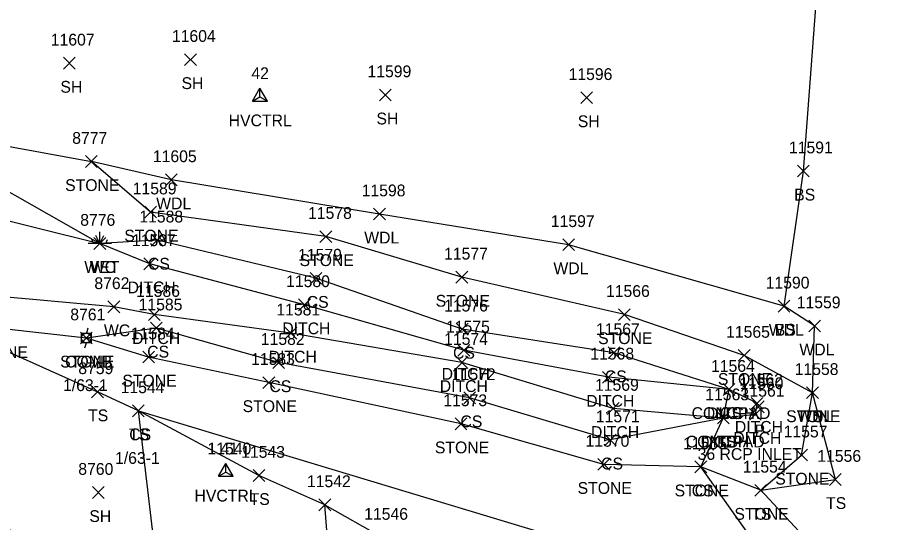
# Model space of a CAD drawing. Extents: x 1462089 to 1464015, y 730534 to 736144.
# Drawn here: x 1463312 to 1463462.3, y 734434.6 to 734520.2 of the extents above; entities that cross this region are included whole.
import ezdxf

# ---------------------------------------------------------------- set-up
doc = ezdxf.new("R2010")
doc.units = 0
for name, color, linetype in [('C_A', 7, 'Continuous'), ('C_I', 7, 'Continuous'), ('CPSM', 7, 'Continuous'), ('D_A', 7, 'Continuous'), ('D_C', 7, 'Continuous'), ('D_I', 7, 'Continuous'), ('D_TIC', 7, 'Continuous'), ('DD', 7, 'Continuous'), ('L_A', 7, 'Continuous'), ('L_C', 7, 'Continuous'), ('L_I', 7, 'Continuous'), ('L_TIC', 7, 'Continuous'), ('LASF', 7, 'Continuous'), ('LAWA', 7, 'Continuous'), ('LAWE', 7, 'Continuous'), ('LELB', 7, 'Continuous'), ('LS', 7, 'Continuous'), ('LWET', 7, 'Continuous'), ('U_A', 7, 'Continuous'), ('U_C', 7, 'Continuous'), ('U_I', 7, 'Continuous'), ('UP', 7, 'Continuous')]:
    doc.layers.add(name, color=color, linetype=linetype)

msp = doc.modelspace()

# ---------------------------------------------------------------- linework, layer by layer
at = {"layer": 'CPSM'}
for p, q in [((1463351.9, 734506.08), (1463353.15, 734508.25)), ((1463354.4, 734506.08), (1463353.15, 734508.25)), ((1463353.15, 734506.8), (1463353.15, 734508.25)), ((1463351.9, 734506.08), (1463353.15, 734506.8)), ((1463353.15, 734506.8), (1463353.15, 734506.8)), ((1463353.15, 734506.8), (1463354.4, 734506.08)), ((1463351.9, 734506.08), (1463354.4, 734506.08)), ((1463346.09, 734442.42), (1463347.34, 734444.58)), ((1463346.1, 734442.42), (1463347.35, 734444.59)), ((1463348.59, 734442.42), (1463347.34, 734444.58)), ((1463347.34, 734443.14), (1463347.34, 734444.58)), ((1463348.6, 734442.42), (1463347.35, 734444.59)), ((1463347.35, 734443.14), (1463347.35, 734444.59)), ((1463346.09, 734442.42), (1463347.34, 734443.14)), ((1463346.09, 734442.42), (1463348.59, 734442.42)), ((1463346.1, 734442.42), (1463347.35, 734443.14)), ((1463346.1, 734442.42), (1463348.6, 734442.42)), ((1463347.34, 734443.14), (1463347.34, 734443.14)), ((1463347.34, 734443.14), (1463348.59, 734442.42)), ((1463347.35, 734443.14), (1463347.35, 734443.14)), ((1463347.35, 734443.14), (1463348.6, 734442.42))]:
    msp.add_line(p, q, dxfattribs=at)
at = {"layer": 'D_TIC'}
for points in [[(1463333.44, 734477.47), (1463335.44, 734479.47)], [(1463335.44, 734477.47), (1463333.44, 734479.47)], [(1463359.7, 734470.52), (1463361.7, 734472.52)], [(1463361.7, 734470.52), (1463359.7, 734472.52)], [(1463334.21, 734468.86), (1463336.21, 734470.86)], [(1463336.21, 734468.86), (1463334.21, 734470.86)], [(1463357.39, 734465.71), (1463359.39, 734467.71)], [(1463359.39, 734465.71), (1463357.39, 734467.71)], [(1463386.75, 734462.8), (1463388.75, 734464.8)], [(1463388.75, 734462.8), (1463386.75, 734464.8)], [(1463386.43, 734460.72), (1463388.43, 734462.72)], [(1463388.43, 734460.72), (1463386.43, 734462.72)], [(1463411.29, 734458.22), (1463413.29, 734460.22)], [(1463413.29, 734458.22), (1463411.29, 734460.22)], [(1463431.78, 734456.14), (1463433.78, 734458.14)], [(1463433.78, 734456.14), (1463431.78, 734458.14)], [(1463436.53, 734453.81), (1463438.53, 734455.81)], [(1463438.53, 734453.81), (1463436.53, 734455.81)], [(1463412.1, 734452.93), (1463414.1, 734454.93)], [(1463414.1, 734452.93), (1463412.1, 734454.93)], [(1463436.25, 734451.93), (1463438.25, 734453.93)], [(1463438.25, 734451.93), (1463436.25, 734453.93)], [(1463436.25, 734451.93), (1463438.25, 734453.93)], [(1463438.25, 734451.93), (1463436.25, 734453.93)], [(1463436.73, 734453.21), (1463438.73, 734455.21)], [(1463438.73, 734453.21), (1463436.73, 734455.21)], [(1463430.8, 734451.31), (1463432.8, 734453.31)], [(1463432.8, 734451.31), (1463430.8, 734453.31)]]:
    msp.add_lwpolyline(points, dxfattribs=at)
at = {"layer": 'DD'}
for points in [[(1463334.44, 734478.47), (1463325.96, 734481.92)], [(1463437.25, 734452.93), (1463437.53, 734454.81), (1463432.78, 734457.14), (1463412.29, 734459.22), (1463387.75, 734463.8), (1463360.7, 734471.52), (1463334.44, 734478.47)], [(1463335.21, 734469.86), (1463328.35, 734471.18)], [(1463437.25, 734452.93), (1463431.8, 734452.31), (1463413.1, 734453.93), (1463387.43, 734461.72), (1463358.39, 734466.71), (1463335.21, 734469.86)]]:
    msp.add_lwpolyline(points, dxfattribs=at)
at = {"layer": 'L_TIC'}
for points in [[(1463340.35, 734512.12), (1463342.35, 734514.12)], [(1463342.35, 734512.12), (1463340.35, 734514.12)], [(1463319.79, 734511.5), (1463321.79, 734513.5)], [(1463321.79, 734511.5), (1463319.79, 734513.5)], [(1463373.43, 734506.12), (1463375.43, 734508.12)], [(1463375.43, 734506.12), (1463373.43, 734508.12)], [(1463407.61, 734505.65), (1463409.61, 734507.65)], [(1463409.61, 734505.65), (1463407.61, 734507.65)], [(1463323.54, 734494.82), (1463325.54, 734496.82)], [(1463325.54, 734494.82), (1463323.54, 734496.82)], [(1463444.39, 734493.21), (1463446.39, 734495.21)], [(1463446.39, 734493.21), (1463444.39, 734495.21)], [(1463337.12, 734491.72), (1463339.12, 734493.72)], [(1463339.12, 734491.72), (1463337.12, 734493.72)], [(1463333.58, 734486.25), (1463335.58, 734488.25)], [(1463335.58, 734486.25), (1463333.58, 734488.25)], [(1463372.43, 734485.92), (1463374.43, 734487.92)], [(1463374.43, 734485.92), (1463372.43, 734487.92)], [(1463363.33, 734482.09), (1463365.33, 734484.09)], [(1463365.33, 734482.09), (1463363.33, 734484.09)], [(1463324.96, 734480.92), (1463326.96, 734482.92)], [(1463326.96, 734480.92), (1463324.96, 734482.92)], [(1463334.7, 734481.48), (1463336.7, 734483.48)], [(1463336.7, 734481.48), (1463334.7, 734483.48)], [(1463404.54, 734480.71), (1463406.54, 734482.71)], [(1463406.54, 734480.71), (1463404.54, 734482.71)], [(1463361.65, 734475.01), (1463363.65, 734477.01)], [(1463363.65, 734475.01), (1463361.65, 734477.01)], [(1463386.42, 734475.2), (1463388.42, 734477.2)], [(1463388.42, 734475.2), (1463386.42, 734477.2)], [(1463327.35, 734470.18), (1463329.35, 734472.18)], [(1463329.35, 734470.18), (1463327.35, 734472.18)], [(1463441.1, 734470.28), (1463443.1, 734472.28)], [(1463443.1, 734470.28), (1463441.1, 734472.28)], [(1463441.1, 734470.28), (1463443.1, 734472.28)], [(1463443.1, 734470.28), (1463441.1, 734472.28)], [(1463414, 734468.85), (1463416, 734470.85)], [(1463416, 734468.85), (1463414, 734470.85)], [(1463446.29, 734466.93), (1463448.29, 734468.93)], [(1463448.29, 734466.93), (1463446.29, 734468.93)], [(1463334.57, 734466.57), (1463336.57, 734468.57)], [(1463336.57, 734466.57), (1463334.57, 734468.57)], [(1463386.48, 734466.38), (1463388.48, 734468.38)], [(1463388.48, 734466.38), (1463386.48, 734468.38)], [(1463322.69, 734464.88), (1463324.69, 734466.88)], [(1463324.69, 734464.88), (1463322.69, 734466.88)], [(1463412.25, 734462.38), (1463414.25, 734464.38)], [(1463414.25, 734462.38), (1463412.25, 734464.38)], [(1463333.25, 734461.65), (1463335.25, 734463.65)], [(1463335.25, 734461.65), (1463333.25, 734463.65)], [(1463434.34, 734461.93), (1463436.34, 734463.93)], [(1463436.34, 734461.93), (1463434.34, 734463.93)], [(1463355.32, 734460.71), (1463357.32, 734462.71)], [(1463357.32, 734460.71), (1463355.32, 734462.71)], [(1463353.66, 734457.32), (1463355.66, 734459.32)], [(1463355.66, 734457.32), (1463353.66, 734459.32)], [(1463324.57, 734455.76), (1463326.57, 734457.76)], [(1463326.57, 734455.76), (1463324.57, 734457.76)], [(1463431.78, 734456.14), (1463433.78, 734458.14)], [(1463433.78, 734456.14), (1463431.78, 734458.14)], [(1463431.78, 734456.14), (1463433.78, 734458.14)], [(1463433.78, 734456.14), (1463431.78, 734458.14)], [(1463445.93, 734455.61), (1463447.93, 734457.61)], [(1463447.93, 734455.61), (1463445.93, 734457.61)], [(1463445.93, 734455.61), (1463447.93, 734457.61)], [(1463447.93, 734455.61), (1463445.93, 734457.61)], [(1463445.93, 734455.61), (1463447.93, 734457.61)], [(1463447.93, 734455.61), (1463445.93, 734457.61)], [(1463387.74, 734454.74), (1463389.74, 734456.74)], [(1463389.74, 734454.74), (1463387.74, 734456.74)], [(1463331.52, 734452.53), (1463333.52, 734454.53)], [(1463333.52, 734452.53), (1463331.52, 734454.53)], [(1463331.52, 734452.53), (1463333.52, 734454.53)], [(1463333.52, 734452.53), (1463331.52, 734454.53)], [(1463386.29, 734450.32), (1463388.29, 734452.32)], [(1463388.29, 734450.32), (1463386.29, 734452.32)], [(1463430.8, 734451.31), (1463432.8, 734453.31)], [(1463432.8, 734451.31), (1463430.8, 734453.31)], [(1463430.8, 734451.31), (1463432.8, 734453.31)], [(1463432.8, 734451.31), (1463430.8, 734453.31)], [(1463411.62, 734447.59), (1463413.62, 734449.59)], [(1463413.62, 734447.59), (1463411.62, 734449.59)], [(1463444.07, 734445.02), (1463446.07, 734447.02)], [(1463446.07, 734445.02), (1463444.07, 734447.02)], [(1463410.52, 734443.44), (1463412.52, 734445.44)], [(1463412.52, 734443.44), (1463410.52, 734445.44)], [(1463426.99, 734443.02), (1463428.99, 734445.02)], [(1463428.99, 734443.02), (1463426.99, 734445.02)], [(1463426.99, 734443.02), (1463428.99, 734445.02)], [(1463428.99, 734443.02), (1463426.99, 734445.02)], [(1463351.98, 734441.56), (1463353.98, 734443.56)], [(1463353.98, 734441.56), (1463351.98, 734443.56)], [(1463449.83, 734440.88), (1463451.83, 734442.88)], [(1463451.83, 734440.88), (1463449.83, 734442.88)], [(1463324.7, 734438.67), (1463326.7, 734440.67)], [(1463326.7, 734438.67), (1463324.7, 734440.67)], [(1463437.14, 734439.05), (1463439.14, 734441.05)], [(1463439.14, 734439.05), (1463437.14, 734441.05)], [(1463437.14, 734439.05), (1463439.14, 734441.05)], [(1463439.14, 734439.05), (1463437.14, 734441.05)], [(1463437.14, 734439.05), (1463439.14, 734441.05)], [(1463439.14, 734439.05), (1463437.14, 734441.05)], [(1463363.15, 734436.58), (1463365.15, 734438.58)], [(1463365.15, 734436.58), (1463363.15, 734438.58)], [(1463363.15, 734436.58), (1463365.15, 734438.58)], [(1463365.15, 734436.58), (1463363.15, 734438.58)]]:
    msp.add_lwpolyline(points, dxfattribs=at)
at = {"layer": 'LASF'}
for points in [[(1463323.69, 734465.88), (1463309.01, 734467.49), (1463298.72, 734473.58), (1463287.89, 734482.05), (1463288.33, 734491.17), (1463292.29, 734498.08), (1463302.55, 734499.83), (1463324.54, 734495.82)], [(1463334.58, 734487.25), (1463324.54, 734495.82)], [(1463438.14, 734440.05), (1463445.07, 734446.02), (1463446.93, 734456.61), (1463435.34, 734462.93), (1463415, 734469.85), (1463387.42, 734476.2), (1463364.33, 734483.09), (1463334.58, 734487.25)], [(1463334.25, 734462.65), (1463323.69, 734465.88)], [(1463438.14, 734440.05), (1463427.99, 734444.02), (1463411.52, 734444.44), (1463387.29, 734451.32), (1463354.66, 734458.32), (1463334.25, 734462.65)]]:
    msp.add_lwpolyline(points, dxfattribs=at)
at = {"layer": 'LAWA'}
for points in [[(1463338.12, 734492.72), (1463324.54, 734495.82)], [(1463446.93, 734456.61), (1463447.29, 734467.93), (1463442.1, 734471.28), (1463405.54, 734481.71), (1463373.43, 734486.92), (1463338.12, 734492.72)]]:
    msp.add_lwpolyline(points, dxfattribs=at)
at = {"layer": 'LAWE'}
for points in [[(1463294.81, 734486.85), (1463303.85, 734487.39), (1463325.96, 734481.92)], [(1463328.35, 734471.18), (1463308.86, 734472.95), (1463296.56, 734479.96)]]:
    msp.add_lwpolyline(points, dxfattribs=at)
at = {"layer": 'LELB'}
for points in [[(1463442.1, 734471.28), (1463445.39, 734494.21), (1463447.88, 734527.32), (1463445.85, 734547.07), (1463414.29, 734535.64), (1463375.11, 734534.07), (1463340.01, 734534.78), (1463327.97, 734536.18), (1463327.51, 734552.21), (1463329.58, 734577.06)], [(1463335.7, 734482.48), (1463325.96, 734481.92)], [(1463432.78, 734457.14), (1463413.25, 734463.38), (1463387.48, 734467.38), (1463362.65, 734476.01), (1463335.7, 734482.48)], [(1463295.3, 734469.07), (1463297.82, 734468.93), (1463307.97, 734464.64), (1463325.57, 734456.76)], [(1463335.57, 734467.57), (1463323.69, 734465.88)], [(1463373.92, 734432.05), (1463375.57, 734407.97), (1463376.71, 734386.02), (1463396.16, 734391.83), (1463417.49, 734406.34), (1463441.65, 734424.74), (1463427.99, 734444.02), (1463431.8, 734452.31), (1463412.62, 734448.59), (1463388.74, 734455.74), (1463356.32, 734461.71), (1463335.57, 734467.57)], [(1463332.52, 734453.53), (1463325.57, 734456.76)], [(1463407.14, 734208.71), (1463408.79, 734218.33), (1463423.53, 734226.97), (1463437, 734253.27), (1463442.41, 734308.48), (1463462.19, 734329.32), (1463462.35, 734370.53), (1463455.39, 734421.52), (1463438.14, 734440.05), (1463450.83, 734441.88), (1463446.93, 734456.61)], [(1463336.06, 734401.62), (1463336.38, 734420.93), (1463332.52, 734453.53)], [(1463364.15, 734437.58), (1463352.98, 734442.56), (1463332.52, 734453.53), (1463434.57, 734422.74)], [(1463336.06, 734401.62), (1463361.79, 734393.23), (1463365.67, 734418.12), (1463364.15, 734437.58), (1463373.92, 734432.05)]]:
    msp.add_lwpolyline(points, dxfattribs=at)
at = {"layer": 'LS'}
msp.add_lwpolyline([(1463431.8, 734452.31), (1463432.78, 734457.14)], dxfattribs=at)
at = {"layer": 'LWET'}
for p, q in [((1463325.96, 734481.92), (1463325.96, 734483.92)), ((1463324.96, 734481.92), (1463324.62, 734482.59)), ((1463325.96, 734481.92), (1463325.29, 734483.25)), ((1463325.96, 734481.92), (1463326.62, 734483.25)), ((1463326.96, 734481.92), (1463327.29, 734482.59)), ((1463327.96, 734481.92), (1463323.96, 734481.92))]:
    msp.add_line(p, q, dxfattribs=at)
msp.add_lwpolyline([(1463337.34, 734378.18), (1463318.38, 734418.58), (1463295.17, 734463.05), (1463297.82, 734468.93), (1463298.72, 734473.58), (1463296.56, 734479.96), (1463294.81, 734486.85), (1463296.91, 734493.62), (1463302.84, 734495.01), (1463325.96, 734481.92)], dxfattribs=at)
at = {"layer": 'UP'}
for p, q in [((1463323.94, 734467.55), (1463323.69, 734466.72)), ((1463322.85, 734465.05), (1463322.85, 734466.72)), ((1463322.85, 734466.72), (1463324.52, 734466.72)), ((1463323.69, 734465.88), (1463323.69, 734465.88)), ((1463324.52, 734466.72), (1463324.52, 734465.05)), ((1463324.52, 734465.05), (1463322.85, 734465.05)), ((1463323.44, 734464.22), (1463323.69, 734465.05))]:
    msp.add_line(p, q, dxfattribs=at)
msp.add_circle((1463323.69, 734465.88), 0.833, dxfattribs=at)

# ---------------------------------------------------------------- texts
at = {"layer": 'C_A'}
for p in [(1463347.84, 734501.8), (1463342.03, 734438.14), (1463342.04, 734438.14)]:
    msp.add_text('HVCTRL', height=2, dxfattribs=at).set_placement(p)
at = {"layer": 'C_I'}
for s, p in [('42', (1463351.69, 734509.8)), ('11540', (1463344.24, 734446.14)), ('41', (1463346.44, 734446.14))]:
    msp.add_text(s, height=2, dxfattribs=at).set_placement(p)
at = {"layer": 'D_A'}
for s, p in [('DITCH', (1463330.68, 734473.47)), ('DITCH', (1463356.94, 734466.52)), ('DITCH', (1463331.44, 734464.86)), ('DITCH', (1463354.63, 734461.71)), ('DITCH', (1463383.99, 734458.8)), ('DITCH', (1463383.67, 734456.72)), ('DITCH', (1463408.53, 734454.22)), ('DITCH', (1463429.02, 734452.14)), ('DITCH', (1463409.34, 734448.93)), ('DITCH', (1463433.76, 734449.81)), ('P', (1463437.1, 734449.21)), ('DITCH', (1463428.03, 734447.31)), ('DITCH', (1463433.49, 734447.93)), ('DITCH', (1463433.49, 734447.93))]:
    msp.add_text(s, height=2, dxfattribs=at).set_placement(p)
at = {"layer": 'D_C'}
msp.add_text('36 RCP INLET', height=2, dxfattribs=at).set_placement((1463427.44, 734445.21))
at = {"layer": 'D_I'}
for s, p in [('11587', (1463331.42, 734481.47)), ('11580', (1463357.59, 734474.52)), ('11586', (1463332.13, 734472.86)), ('11581', (1463355.93, 734469.71)), ('11575', (1463384.73, 734466.8)), ('11574', (1463384.41, 734464.72)), ('11568', (1463409.22, 734462.22)), ('11564', (1463429.71, 734460.14)), ('11562', (1463434.46, 734457.81)), ('11569', (1463410.02, 734456.93)), ('11560', (1463434.57, 734457.21)), ('11563', (1463428.73, 734455.31)), ('11561', (1463434.75, 734455.93)), ('11561', (1463434.75, 734455.93))]:
    msp.add_text(s, height=2, dxfattribs=at).set_placement(p)
at = {"layer": 'L_A'}
for s, p in [('SH', (1463319.28, 734507.5)), ('SH', (1463339.84, 734508.12)), ('SH', (1463372.92, 734502.12)), ('SH', (1463407.1, 734501.65)), ('STONE', (1463320.08, 734490.82)), ('BS', (1463443.83, 734489.21)), ('WDL', (1463335.53, 734487.72)), ('STONE', (1463330.12, 734482.25)), ('WDL', (1463370.85, 734481.92)), ('CS', (1463334.14, 734477.48)), ('STONE', (1463359.87, 734478.09)), ('WET', (1463323.34, 734476.92)), ('WC', (1463324.26, 734476.92)), ('WDL', (1463402.96, 734476.71)), ('CS', (1463361.09, 734471.01)), ('STONE', (1463382.97, 734471.2)), ('WC', (1463326.66, 734466.18)), ('WDL', (1463439.52, 734466.28)), ('BS', (1463440.54, 734466.28)), ('STONE', (1463410.55, 734464.85)), ('STONE', (1463304.55, 734462.49)), ('CS', (1463334.01, 734462.57)), ('CS', (1463385.92, 734462.38)), ('WDL', (1463444.71, 734462.93)), ('STONE', (1463319.23, 734460.88)), ('CS', (1463411.69, 734458.38)), ('STONE', (1463430.88, 734457.93)), ('STONE', (1463329.79, 734457.65)), ('CS', (1463354.76, 734456.71)), ('STONE', (1463350.21, 734453.32)), ('TS', (1463323.98, 734451.76)), ('CONCPAD', (1463426.42, 734452.14)), ('CS', (1463431.22, 734452.14)), ('CS', (1463387.18, 734450.74)), ('STONE', (1463442.47, 734451.61)), ('WDL', (1463444.35, 734451.61)), ('TS', (1463445.34, 734451.61)), ('TS', (1463330.93, 734448.53)), ('CS', (1463330.96, 734448.53)), ('CONCPAD', (1463425.44, 734447.31)), ('CS', (1463430.24, 734447.31)), ('STONE', (1463382.84, 734446.32)), ('CS', (1463411.06, 734443.59)), ('STONE', (1463440.61, 734441.02)), ('STONE', (1463407.07, 734439.44)), ('STONE', (1463423.53, 734439.02)), ('CS', (1463426.43, 734439.02)), ('TS', (1463351.39, 734437.56)), ('TS', (1463449.24, 734436.88)), ('SH', (1463324.19, 734434.67)), ('STONE', (1463433.68, 734435.05)), ('STONE', (1463433.68, 734435.05)), ('TS', (1463436.55, 734435.05))]:
    msp.add_text(s, height=2, dxfattribs=at).set_placement(p)
at = {"layer": 'L_C'}
msp.add_text('1/63-1', height=2, dxfattribs=at).set_placement((1463328.55, 734444.53))
at = {"layer": 'L_I'}
for s, p in [('11607', (1463317.64, 734515.5)), ('11604', (1463338.2, 734516.12)), ('11599', (1463371.4, 734510.12)), ('11596', (1463405.53, 734509.65)), ('8777', (1463321.28, 734498.82)), ('11591', (1463442.94, 734497.21)), ('11605', (1463334.97, 734495.72)), ('11589', (1463331.55, 734490.25)), ('11598', (1463370.41, 734489.92)), ('8776', (1463322.64, 734484.92)), ('8776', (1463322.64, 734484.92)), ('11588', (1463332.67, 734485.48)), ('11578', (1463361.31, 734486.09)), ('11597', (1463402.52, 734484.71)), ('11579', (1463359.62, 734479.01)), ('11577', (1463384.4, 734479.2)), ('11590', (1463438.99, 734474.28)), ('11590', (1463438.99, 734474.28)), ('8762', (1463325.04, 734474.18)), ('11566', (1463411.88, 734472.85)), ('11585', (1463332.55, 734470.57)), ('11576', (1463384.4, 734470.38)), ('11559', (1463444.26, 734470.93)), ('8761', (1463320.95, 734468.88)), ('11584', (1463331.23, 734465.65)), ('11567', (1463410.18, 734466.38)), ('11565', (1463432.27, 734465.93)), ('11582', (1463353.29, 734464.71)), ('11583', (1463351.64, 734461.32)), ('8759', (1463322.31, 734459.76)), ('11564', (1463429.71, 734460.14)), ('11564', (1463429.71, 734460.14)), ('11558', (1463443.91, 734459.61)), ('11558', (1463443.91, 734459.61)), ('11558', (1463443.91, 734459.61)), ('11572', (1463385.71, 734458.74)), ('11544', (1463329.5, 734456.53)), ('11544', (1463329.5, 734456.53)), ('11563', (1463428.73, 734455.31)), ('11563', (1463428.73, 734455.31)), ('11573', (1463384.27, 734454.32)), ('11571', (1463410.16, 734451.59)), ('11557', (1463442.04, 734449.02)), ('11570', (1463408.41, 734447.44)), ('11555', (1463424.96, 734447.02)), ('11555', (1463424.96, 734447.02)), ('11543', (1463349.96, 734445.56)), ('11556', (1463447.75, 734444.88)), ('11554', (1463435.11, 734443.05)), ('11554', (1463435.11, 734443.05)), ('11554', (1463435.11, 734443.05)), ('8760', (1463322.31, 734442.67)), ('11542', (1463361.12, 734440.58)), ('11542', (1463361.12, 734440.58)), ('11546', (1463370.84, 734435.05)), ('11546', (1463370.84, 734435.05))]:
    msp.add_text(s, height=2, dxfattribs=at).set_placement(p)
at = {"layer": 'U_A'}
msp.add_text('COMB', height=2, dxfattribs=at).set_placement((1463320.07, 734460.88))
at = {"layer": 'U_C'}
msp.add_text('1/63-1', height=2, dxfattribs=at).set_placement((1463319.72, 734456.88))
at = {"layer": 'U_I'}
msp.add_text('8761', height=2, dxfattribs=at).set_placement((1463320.95, 734468.88))

doc.saveas('drawing.dxf')
